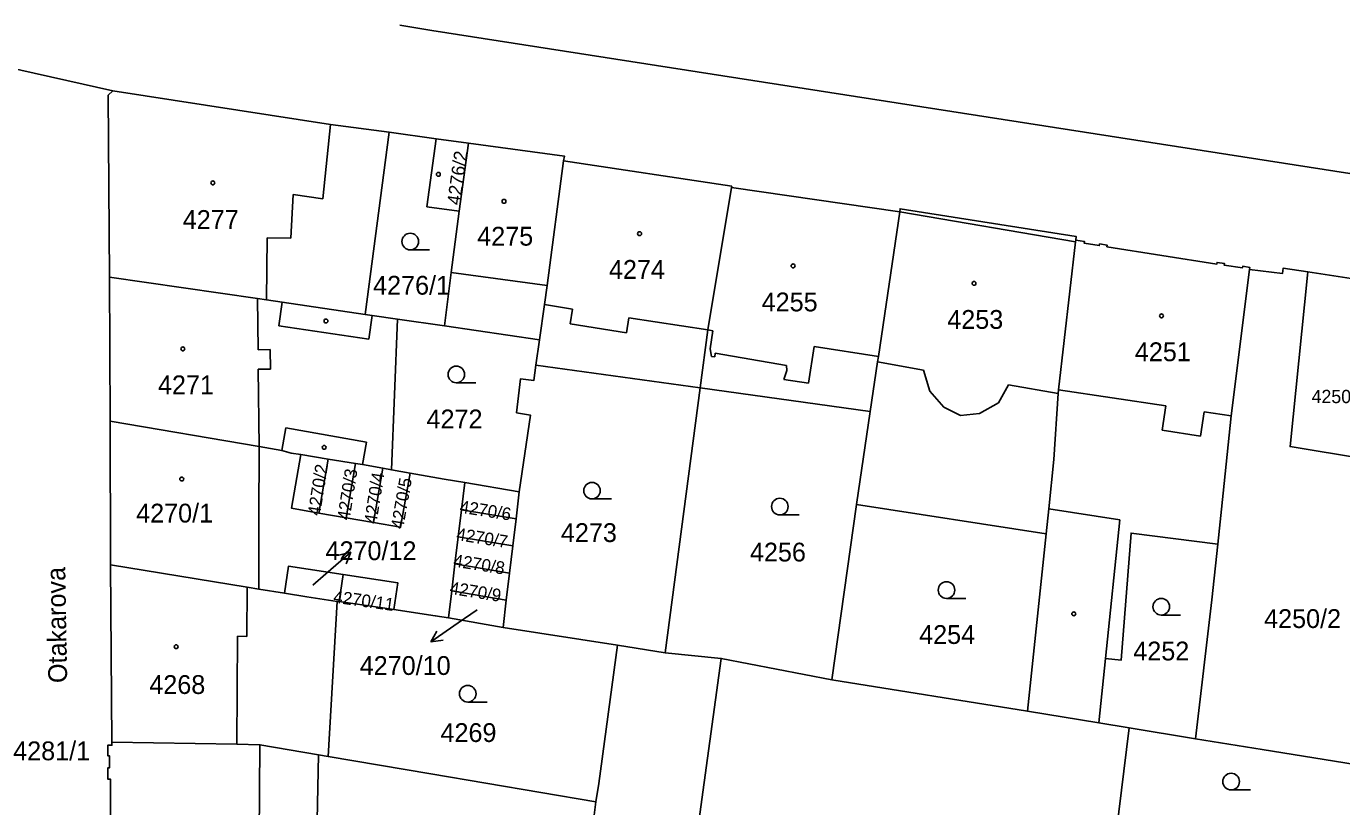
# Model space of a CAD drawing. Extents: x -756746 to -753363, y -1166406 to -1161727.
# Drawn here: x -755357.7 to -755238.8, y -1165764.8 to -1165694.3 of the extents above; entities that cross this region are included whole.
import ezdxf

# ---------------------------------------------------------------- set-up
doc = ezdxf.new("R2010")
doc.units = 0
for name, color, linetype in [('Hranice parcel', 7, 'Continuous'), ('Parcelní čísla', 7, 'Continuous'), ('Pop  PČ popisy', 7, 'Continuous'), ('Vnitřní kresba', 7, 'Continuous'), ('Značky budov', 7, 'Continuous'), ('Značky kultur', 7, 'Continuous')]:
    doc.layers.add(name, color=color, linetype=linetype)

msp = doc.modelspace()

# ---------------------------------------------------------------- linework, layer by layer
at = {"layer": 'Hranice parcel'}
for p, q in [((-755359.66, -1165697.92), (-755349.86, -1165700.12)), ((-755324.89, -1165703.86), (-755327.07, -1165720.31)), ((-755320.63, -1165704.44), (-755324.89, -1165703.86)), ((-755317.72, -1165704.84), (-755320.63, -1165704.44)), ((-755317.72, -1165704.84), (-755318.56, -1165710.98)), ((-755278.76, -1165711.06), (-755293.95, -1165708.84)), ((-755350.17, -1165716.94), (-755350.09, -1165729.97)), ((-755324.68, -1165734.35), (-755324.14, -1165720.74)), ((-755319.88, -1165721.36), (-755324.14, -1165720.74)), ((-755311.3, -1165722.6), (-755319.88, -1165721.36)), ((-755311.63, -1165724.91), (-755311.3, -1165722.6)), ((-755296.78, -1165726.96), (-755311.63, -1165724.91)), ((-755296.78, -1165726.96), (-755299.95, -1165750.88)), ((-755296.78, -1165726.96), (-755281.42, -1165729.08)), ((-755281.42, -1165729.08), (-755282.67, -1165737.49)), ((-755350.09, -1165729.97), (-755350.06, -1165742.95)), ((-755332.86, -1165732.98), (-755330.39, -1165733.39)), ((-755331.24, -1165738.26), (-755330.39, -1165733.39)), ((-755330.39, -1165733.39), (-755327.92, -1165733.79)), ((-755328.78, -1165738.69), (-755327.92, -1165733.79)), ((-755326.31, -1165739.12), (-755325.46, -1165734.21)), ((-755325.46, -1165734.21), (-755324.68, -1165734.35)), ((-755324.68, -1165734.35), (-755322.99, -1165734.65)), ((-755318.36, -1165737.96), (-755318.06, -1165735.5)), ((-755318.06, -1165735.5), (-755313.13, -1165736.34)), ((-755313.13, -1165736.34), (-755313.42, -1165738.79)), ((-755318.65, -1165740.4), (-755318.36, -1165737.96)), ((-755318.36, -1165737.96), (-755313.42, -1165738.79)), ((-755282.67, -1165737.49), (-755284.88, -1165753.32)), ((-755282.67, -1165737.49), (-755265.52, -1165740.15)), ((-755328.78, -1165738.69), (-755331.24, -1165738.26)), ((-755326.31, -1165739.12), (-755328.78, -1165738.69)), ((-755313.42, -1165738.79), (-755313.72, -1165741.24)), ((-755318.94, -1165742.85), (-755318.65, -1165740.4)), ((-755318.65, -1165740.4), (-755313.72, -1165741.24)), ((-755265.52, -1165740.15), (-755267.2, -1165756.16)), ((-755313.72, -1165741.24), (-755314.01, -1165743.69)), ((-755319.24, -1165745.29), (-755318.94, -1165742.85)), ((-755318.94, -1165742.85), (-755314.01, -1165743.69)), ((-755350.06, -1165742.95), (-755349.94, -1165758.96)), ((-755329.03, -1165743.81), (-755329.41, -1165746.27)), ((-755314.01, -1165743.69), (-755314.31, -1165746.14)), ((-755319.53, -1165747.74), (-755319.24, -1165745.29)), ((-755319.24, -1165745.29), (-755314.31, -1165746.14)), ((-755330.4, -1165760.25), (-755329.59, -1165746.24)), ((-755329.41, -1165746.27), (-755329.59, -1165746.24)), ((-755324.47, -1165746.99), (-755329.41, -1165746.27)), ((-755314.31, -1165746.14), (-755314.6, -1165748.59)), ((-755314.6, -1165748.59), (-755319.53, -1165747.74)), ((-755304.27, -1165750.19), (-755314.6, -1165748.59)), ((-755299.95, -1165750.88), (-755304.27, -1165750.19)), ((-755284.88, -1165753.32), (-755267.2, -1165756.16)), ((-755267.2, -1165756.16), (-755260.76, -1165757.22)), ((-755260.76, -1165757.22), (-755258.02, -1165757.68)), ((-755258.02, -1165757.68), (-755259.21, -1165767.22)), ((-755252.02, -1165758.67), (-755258.02, -1165757.68)), ((-755331.58, -1165774.91), (-755331.27, -1165760.1)), ((-755330.4, -1165760.25), (-755331.27, -1165760.1)), ((-755306.22, -1165764.36), (-755307.83, -1165777.71))]:
    msp.add_line(p, q, dxfattribs=at)
for points in [[(-755323.93, -1165694.17), (-755321.03, -1165694.65), (-755235.76, -1165707.93), (-755234.72, -1165701.55)], [(-755349.86, -1165700.12), (-755350.27, -1165700.51), (-755350.17, -1165716.94)], [(-755324.89, -1165703.86), (-755330.18, -1165703.14), (-755349.86, -1165700.12)], [(-755318.56, -1165710.98), (-755321.47, -1165710.58), (-755320.63, -1165704.44)], [(-755309.14, -1165706.43), (-755309.04, -1165706.03), (-755317.72, -1165704.84)], [(-755309.14, -1165706.43), (-755310.61, -1165717.69), (-755310.84, -1165719.43), (-755311.3, -1165722.6)], [(-755293.95, -1165708.84), (-755293.94, -1165708.73), (-755309.14, -1165706.43)], [(-755293.95, -1165708.84), (-755296.08, -1165721.72), (-755296.78, -1165726.96)], [(-755262.85, -1165713.6), (-755262.8, -1165713.28), (-755278.72, -1165710.76), (-755278.76, -1165711.06)], [(-755318.56, -1165710.98), (-755319.29, -1165716.52), (-755319.88, -1165721.36)], [(-755278.76, -1165711.06), (-755280.68, -1165724.11), (-755280.75, -1165724.61), (-755281.42, -1165729.08)], [(-755262.85, -1165713.6), (-755262.86, -1165713.75), (-755264.42, -1165727.12), (-755264.44, -1165727.46), (-755264.82, -1165733.41), (-755265.28, -1165737.87), (-755265.52, -1165740.15)], [(-755247.15, -1165716.26), (-755247.13, -1165716.07), (-755247.76, -1165715.97), (-755247.79, -1165716.12), (-755249.45, -1165715.86), (-755249.42, -1165715.71), (-755250.08, -1165715.61), (-755250.1, -1165715.76), (-755260.04, -1165714.2), (-755260.02, -1165714.05), (-755260.7, -1165713.94), (-755260.72, -1165714.09), (-755262.08, -1165713.88), (-755262.05, -1165713.73), (-755262.85, -1165713.6)], [(-755247.15, -1165716.26), (-755248.82, -1165729.48), (-755249.53, -1165736.46), (-755250.02, -1165741.07)], [(-755241.89, -1165716.47), (-755244.11, -1165716.14), (-755244.18, -1165716.62), (-755247.15, -1165716.26)], [(-755241.89, -1165716.47), (-755241.92, -1165716.77), (-755243.49, -1165732.25), (-755236.77, -1165733.37)], [(-755228.87, -1165719.09), (-755228.77, -1165718.52), (-755230.29, -1165718.23), (-755234.82, -1165717.54), (-755241.89, -1165716.47)], [(-755327.07, -1165720.31), (-755334.55, -1165719.22), (-755335.98, -1165719.01), (-755336.78, -1165718.89), (-755350.17, -1165716.94)], [(-755324.14, -1165720.74), (-755326.43, -1165720.41), (-755327.07, -1165720.31)], [(-755313.13, -1165736.34), (-755312.13, -1165729.41), (-755313.37, -1165729.2), (-755313.01, -1165726.13), (-755311.83, -1165726.29), (-755311.63, -1165724.91)], [(-755350.09, -1165729.97), (-755336.64, -1165732.24), (-755334.59, -1165732.6), (-755333.74, -1165732.84), (-755332.86, -1165732.98)], [(-755331.24, -1165738.26), (-755333.7, -1165737.83), (-755332.86, -1165732.98)], [(-755327.92, -1165733.79), (-755327.29, -1165733.89), (-755325.46, -1165734.21)], [(-755322.99, -1165734.65), (-755323.85, -1165739.55), (-755326.31, -1165739.12)], [(-755322.99, -1165734.65), (-755319.91, -1165735.19), (-755318.06, -1165735.5)], [(-755260.76, -1165757.22), (-755260.16, -1165751.4), (-755258.74, -1165751.55), (-755257.85, -1165740.07), (-755250.02, -1165741.07)], [(-755250.02, -1165741.07), (-755250.55, -1165746.11), (-755252.02, -1165758.67)], [(-755334.35, -1165745.51), (-755336.66, -1165745.14), (-755337.71, -1165744.96), (-755350.06, -1165742.95)], [(-755334.35, -1165745.51), (-755333.97, -1165743.05), (-755329.03, -1165743.81)], [(-755329.03, -1165743.81), (-755324.09, -1165744.57), (-755324.47, -1165746.99)], [(-755329.59, -1165746.24), (-755332.33, -1165745.84), (-755334.35, -1165745.51)], [(-755319.53, -1165747.74), (-755320.72, -1165747.54), (-755324.47, -1165746.99)], [(-755304.27, -1165750.19), (-755305.93, -1165762.71), (-755306.22, -1165764.36)], [(-755299.95, -1165750.88), (-755294.88, -1165751.4), (-755284.88, -1165753.32)], [(-755349.94, -1165758.96), (-755349.94, -1165759.24), (-755350.31, -1165759.24), (-755350.31, -1165760.2), (-755350.17, -1165760.2), (-755350.17, -1165761.29), (-755350.32, -1165761.29), (-755350.31, -1165762.3), (-755350.07, -1165762.3), (-755350.04, -1165769.73), (-755350.27, -1165769.73), (-755350.27, -1165770.53), (-755350.11, -1165770.53), (-755350.11, -1165771.97), (-755350.26, -1165771.97), (-755350.26, -1165772.76), (-755349.93, -1165772.76), (-755349.93, -1165772.89)], [(-755331.27, -1165760.1), (-755336.56, -1165759.2), (-755338.65, -1165759.16), (-755349.94, -1165758.96)], [(-755234.72, -1165761.46), (-755238.54, -1165760.84), (-755246.01, -1165759.64), (-755252.02, -1165758.67)], [(-755306.22, -1165764.36), (-755321.11, -1165761.84), (-755330.4, -1165760.25)]]:
    msp.add_lwpolyline(points, dxfattribs=at)
at = {"layer": 'Pop  PČ popisy'}
for p, q in [((-755330.61, -1165743.77), (-755328.34, -1165741.8)), ((-755328.34, -1165741.8), (-755329.43, -1165742.08)), ((-755328.34, -1165741.8), (-755328.77, -1165742.84)), ((-755331.79, -1165744.79), (-755330.61, -1165743.77)), ((-755316.95, -1165747.01), (-755318.65, -1165748.19)), ((-755318.65, -1165748.19), (-755321.11, -1165749.91)), ((-755321.11, -1165749.91), (-755320.58, -1165748.93)), ((-755321.11, -1165749.91), (-755320, -1165749.75))]:
    msp.add_line(p, q, dxfattribs=at)
at = {"layer": 'Vnitřní kresba'}
for p, q in [((-755330.88, -1165709.87), (-755330.18, -1165703.14)), ((-755333.78, -1165713.43), (-755333.55, -1165709.47)), ((-755333.55, -1165709.47), (-755330.88, -1165709.87)), ((-755278.76, -1165711.06), (-755262.86, -1165713.75)), ((-755335.98, -1165719.01), (-755335.9, -1165713.4)), ((-755335.9, -1165713.4), (-755333.78, -1165713.43)), ((-755319.29, -1165716.52), (-755310.61, -1165717.69)), ((-755336.73, -1165723.51), (-755336.78, -1165718.89)), ((-755334.55, -1165719.22), (-755334.86, -1165721.35)), ((-755310.84, -1165719.43), (-755308.31, -1165719.83)), ((-755308.31, -1165719.83), (-755308.52, -1165721.16)), ((-755334.86, -1165721.35), (-755326.74, -1165722.54)), ((-755326.74, -1165722.54), (-755326.43, -1165720.41)), ((-755308.52, -1165721.16), (-755303.45, -1165721.97)), ((-755303.45, -1165721.97), (-755303.22, -1165720.61)), ((-755303.22, -1165720.61), (-755296.08, -1165721.72)), ((-755296.08, -1165721.72), (-755295.63, -1165721.81)), ((-755295.63, -1165721.81), (-755295.87, -1165723.41)), ((-755335.63, -1165723.49), (-755336.73, -1165723.51)), ((-755335.61, -1165725.25), (-755335.63, -1165723.49)), ((-755295.87, -1165723.41), (-755295.77, -1165724.12)), ((-755295.47, -1165724.16), (-755295.42, -1165723.83)), ((-755295.42, -1165723.83), (-755289, -1165724.93)), ((-755287, -1165726.53), (-755286.49, -1165723.21)), ((-755286.49, -1165723.21), (-755280.68, -1165724.11)), ((-755295.77, -1165724.12), (-755295.47, -1165724.16)), ((-755289, -1165724.93), (-755288.96, -1165725.37)), ((-755280.75, -1165724.61), (-755276.6, -1165725.34)), ((-755336.71, -1165725.27), (-755335.61, -1165725.25)), ((-755336.64, -1165732.24), (-755336.71, -1165725.27)), ((-755288.96, -1165725.37), (-755289.23, -1165726.19)), ((-755289.23, -1165726.19), (-755287, -1165726.53)), ((-755276.6, -1165725.34), (-755276.03, -1165727.25)), ((-755276.03, -1165727.25), (-755274.76, -1165728.69)), ((-755269.83, -1165728.3), (-755268.93, -1165726.68)), ((-755268.93, -1165726.68), (-755264.44, -1165727.46)), ((-755264.42, -1165727.12), (-755254.72, -1165728.59)), ((-755271.55, -1165729.28), (-755269.83, -1165728.3)), ((-755254.72, -1165728.59), (-755255.05, -1165730.76)), ((-755274.76, -1165728.69), (-755273.26, -1165729.46)), ((-755273.26, -1165729.46), (-755271.55, -1165729.28)), ((-755251.59, -1165731.33), (-755251.24, -1165729.11)), ((-755251.24, -1165729.11), (-755248.82, -1165729.48)), ((-755334.59, -1165732.6), (-755334.23, -1165730.56)), ((-755334.23, -1165730.56), (-755326.93, -1165731.85)), ((-755255.05, -1165730.76), (-755251.59, -1165731.33)), ((-755326.93, -1165731.85), (-755327.29, -1165733.89)), ((-755336.65, -1165738.78), (-755336.64, -1165732.24)), ((-755265.28, -1165737.87), (-755258.87, -1165738.87)), ((-755336.65, -1165738.78), (-755336.65, -1165740.79)), ((-755258.87, -1165738.87), (-755260.16, -1165751.4)), ((-755336.66, -1165745.14), (-755336.65, -1165740.79)), ((-755337.74, -1165749.41), (-755337.71, -1165744.96)), ((-755338.65, -1165759.16), (-755338.6, -1165749.4)), ((-755338.6, -1165749.4), (-755337.74, -1165749.41)), ((-755296.64, -1165764.16), (-755294.88, -1165751.4)), ((-755336.66, -1165771.28), (-755336.56, -1165759.2)), ((-755298.04, -1165774.33), (-755296.64, -1165764.16))]:
    msp.add_line(p, q, dxfattribs=at)
at = {"layer": 'Značky budov'}
for centre in [(-755340.82, -1165708.43), (-755320.44, -1165707.66), (-755314.51, -1165710.1), (-755302.26, -1165713.02), (-755288.39, -1165715.93), (-755272.04, -1165717.51), (-755255.1, -1165720.45), (-755330.6, -1165720.91), (-755343.53, -1165723.43), (-755330.76, -1165732.33), (-755343.63, -1165735.19), (-755263.03, -1165747.37), (-755344.13, -1165750.34)]:
    msp.add_circle(centre, 0.175, dxfattribs=at)
at = {"layer": 'Značky kultur'}
for p, q in [((-755322.98, -1165714.48), (-755321.23, -1165714.48)), ((-755318.82, -1165726.49), (-755317.07, -1165726.49)), ((-755306.56, -1165736.99), (-755304.81, -1165736.99)), ((-755289.59, -1165738.43), (-755287.84, -1165738.43)), ((-755274.53, -1165745.97), (-755272.78, -1165745.97)), ((-755255.12, -1165747.48), (-755253.37, -1165747.48)), ((-755317.79, -1165755.34), (-755316.04, -1165755.34)), ((-755248.81, -1165763.28), (-755247.06, -1165763.28))]:
    msp.add_line(p, q, dxfattribs=at)
for centre in [(-755322.98, -1165713.73), (-755318.82, -1165725.74), (-755306.56, -1165736.24), (-755289.59, -1165737.68), (-755274.53, -1165745.22), (-755255.12, -1165746.73), (-755317.79, -1165754.59), (-755248.81, -1165762.53)]:
    msp.add_circle(centre, 0.75, dxfattribs=at)

# ---------------------------------------------------------------- texts
at = {"layer": 'Parcelní čísla'}
for s, height, rotation, p in [('4276/2', 1.2, 82, (-755318.48, -1165710.49)), ('4270/2', 1.139, 81, (-755331.14, -1165738.55)), ('4270/3', 1.139, 81, (-755328.47, -1165738.96)), ('4270/4', 1.139, 81, (-755326.04, -1165739.29)), ('4270/5', 1.139, 80, (-755323.63, -1165739.77)), ('4270/6', 1.139, 351, (-755318.57, -1165738.22)), ('4270/7', 1.139, 351, (-755318.87, -1165740.7)), ('4270/8', 1.139, 351, (-755319.14, -1165743.09)), ('4270/9', 1.139, 351, (-755319.47, -1165745.56)), ('4270/11', 1.139, 352, (-755329.98, -1165746.35))]:
    msp.add_text(s, height=height, rotation=rotation, dxfattribs=at).set_placement(p)
for s, height, p in [('4277', 1.7, (-755343.54, -1165712.59)), ('4275', 1.7, (-755316.93, -1165714.1)), ('4274', 1.7, (-755305.03, -1165717.1)), ('4276/1', 1.7, (-755326.34, -1165718.53)), ('4255', 1.7, (-755291.23, -1165720.04)), ('4253', 1.7, (-755274.46, -1165721.62)), ('4251', 1.7, (-755257.51, -1165724.54)), ('4271', 1.7, (-755345.78, -1165727.53)), ('4250/1', 1.2, (-755241.54, -1165728.33)), ('4272', 1.7, (-755321.51, -1165730.61)), ('4270/1', 1.7, (-755347.75, -1165739.12)), ('4273', 1.7, (-755309.37, -1165740.88)), ('4270/12', 1.7, (-755330.64, -1165742.52)), ('4256', 1.7, (-755292.29, -1165742.64)), ('4250/2', 1.7, (-755245.83, -1165748.65)), ('4254', 1.7, (-755277, -1165750.09)), ('4252', 1.7, (-755257.65, -1165751.58)), ('4270/10', 1.7, (-755327.55, -1165752.89)), ('4268', 1.7, (-755346.56, -1165754.61)), ('4269', 1.7, (-755320.25, -1165758.95)), ('4281/1', 1.7, (-755358.86, -1165760.6))]:
    msp.add_text(s, height=height, dxfattribs=at).set_placement(p)
at = {"layer": 'Pop  PČ popisy'}
msp.add_text('Otakarova', height=1.7, rotation=91, dxfattribs=at).set_placement((-755353.98, -1165753.61))

doc.saveas('drawing.dxf')
